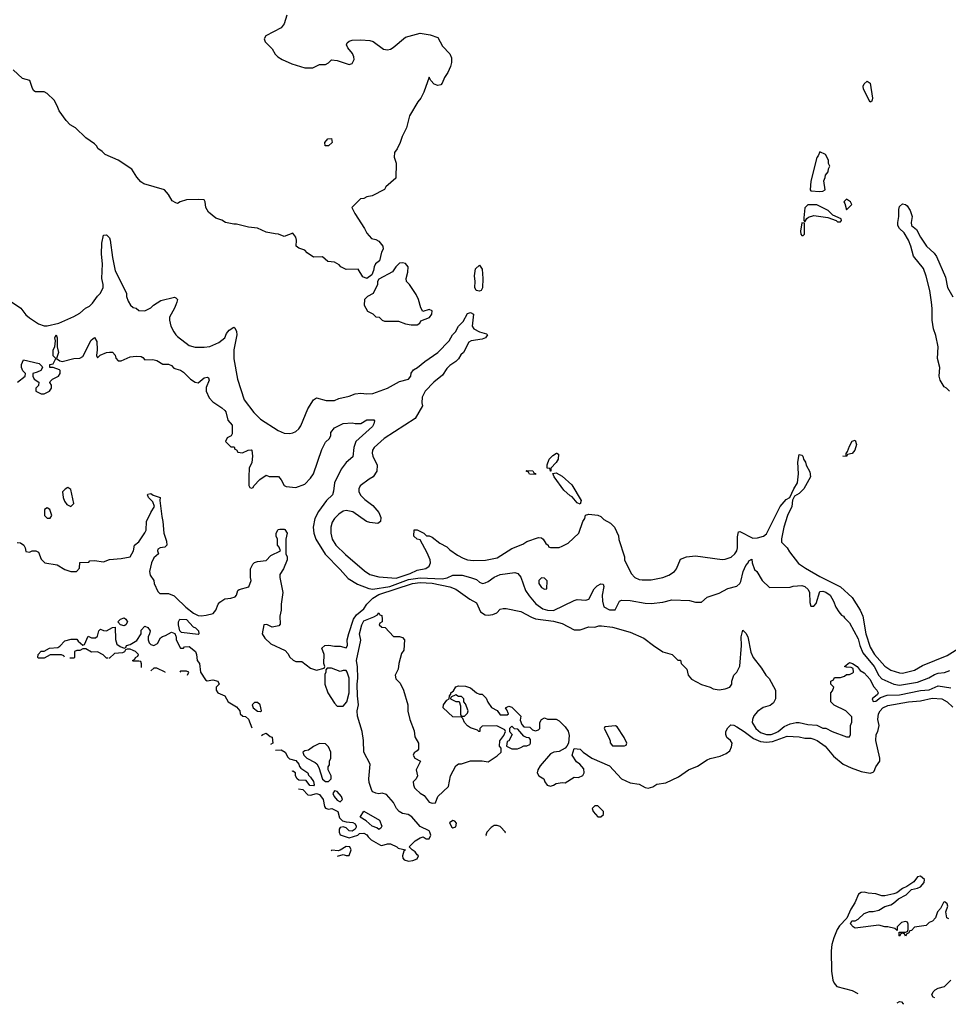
# Model space of a CAD drawing. Header units: inches. Extents: x 2380249 to 2585472, y 382747 to 546448.
# Tile 374 of 626: x 2508944 to 2515219, y 433026 to 439680. Entities that reach past the tile are written whole.
import ezdxf

# ---------------------------------------------------------------- set-up
doc = ezdxf.new("R2010")
doc.units = ezdxf.units.IN
doc.header["$MEASUREMENT"] = 0
doc.layers.add('C5403', color=7, linetype='Continuous')
doc.layers.add('C5413', color=7, linetype='Continuous')

msp = doc.modelspace()

# ---------------------------------------------------------------- linework, layer by layer
at = {"layer": 'C5403', "color": 4}
for points, elevation in [([(2510000, 438442.8), (2509974.8, 438454.8), (2509950, 438498), (2509922, 438530), (2509782, 438570), (2509763.5, 438583.5), (2509735.3, 438615.3), (2509702, 438670), (2509610, 438731.3), (2509522, 438770), (2509502, 438790), (2509472, 438810), (2509465.4, 438825.4), (2509450, 438842), (2509390, 438882), (2509322, 438950), (2509286, 438970), (2509258.5, 438998.5), (2509210, 439064.7), (2509198, 439098), (2509176.8, 439136.8), (2509130, 439182), (2509110, 439192), (2509050, 439192), (2509039.6, 439199.6), (2509030, 439214), (2509011.3, 439270), (2508962.8, 439282.8), (2508900.5, 439340.5)], 44), ([(2508867.5, 437787.5), (2508950.5, 437730.5), (2508984.9, 437684.9), (2509010, 437664.7), (2509070, 437624.7), (2509110, 437611.3), (2509130, 437611.3), (2509208, 437630), (2509310, 437674.8), (2509350, 437696), (2509388.7, 437730), (2509415.5, 437744.5), (2509436.5, 437763.5), (2509468.9, 437811.1), (2509490, 437832), (2509508.7, 437870), (2509509, 437890), (2509498, 437930), (2509502.7, 438030), (2509496.6, 438096.6), (2509498, 438170), (2509510, 438224.7), (2509530, 438226), (2509550, 438206), (2509555.3, 438190), (2509570, 438074), (2509590, 437982), (2509654.4, 437854.4), (2509664.7, 437830), (2509664.7, 437810), (2509676.9, 437776.9), (2509691.6, 437751.6), (2509710, 437734), (2509731.3, 437731.3), (2509750, 437714), (2509790, 437712), (2509830, 437732), (2509848, 437750), (2509898, 437782), (2509990, 437804.7), (2509999.8, 437799.8), (2510000, 437799.6)], 36), ([(2510000, 437754), (2509991, 437730), (2509956, 437670), (2509956, 437650), (2509966, 437610), (2509986, 437570), (2510000, 437551.3)], 36), ([(2508930, 437231.3), (2508982, 437270), (2508984, 437290), (2508966.2, 437306.2), (2508957, 437330), (2508955.1, 437350), (2508970, 437382), (2509076.1, 437356.1), (2509096, 437336), (2509098, 437330), (2509086, 437310), (2509062.4, 437297.6), (2509032, 437290), (2509032, 437270), (2509042, 437250), (2509074, 437230), (2509071.6, 437208.4), (2509054, 437190), (2509054, 437170), (2509090, 437152), (2509110, 437152), (2509146, 437170), (2509158, 437190), (2509158, 437210), (2509148.4, 437228.4), (2509150, 437234), (2509166, 437250), (2509206, 437270), (2509218, 437290), (2509218, 437310), (2509212.9, 437312.9), (2509170, 437328.7), (2509148, 437330), (2509148, 437350), (2509170, 437354), (2509188, 437390), (2509169.4, 437409.4), (2509169.4, 437449.4), (2509182, 437470), (2509185.2, 437510), (2509181.2, 437530), (2509190, 437550.4), (2509196.3, 437530), (2509196, 437470), (2509206.8, 437430), (2509192, 437390), (2509214.8, 437374.8), (2509230, 437370.8), (2509310, 437391.3), (2509350, 437392), (2509370, 437404.7), (2509426.8, 437513.2), (2509450, 437532), (2509464.7, 437504.7), (2509466.8, 437450), (2509462, 437410), (2509470, 437394), (2509488, 437412), (2509530, 437432), (2509550, 437434), (2509570, 437434), (2509590, 437414), (2509592.7, 437392.7), (2509610, 437374), (2509630, 437374), (2509690, 437402), (2509730, 437406), (2509763.6, 437403.6), (2509776.9, 437396.9), (2509790, 437382), (2509843.6, 437383.6), (2509870, 437378), (2509910, 437352), (2509950, 437352), (2509970, 437342), (2509986, 437326), (2510000, 437321.2)], 32), ([(2508927.3, 436147.3), (2508950, 436144.7), (2508972, 436130), (2508982, 436110), (2508985.4, 436085.4), (2509010, 436082), (2509028.7, 436091.3), (2509054, 436090), (2509070, 436082), (2509090, 436034), (2509114, 436010), (2509196.8, 435996.8), (2509250, 435964.7), (2509290, 435951.3), (2509328, 435952), (2509347.3, 435972.7), (2509350, 436012), (2509410, 436014), (2509418, 436022), (2509450, 436026), (2509510, 436016), (2509550, 436032), (2509630, 436038), (2509690, 436051), (2509712.3, 436090), (2509719, 436130), (2509750, 436151), (2509790, 436211.3), (2509798, 436230), (2509801.2, 436290), (2509829.6, 436350.4), (2509855.3, 436390), (2509842.7, 436422.7), (2509815.3, 436450), (2509808, 436470), (2509810, 436474), (2509830, 436478), (2509846, 436466), (2509894, 436450), (2509891.3, 436430), (2509903.5, 436323.5), (2509911.3, 436290), (2509918, 436210), (2509936.9, 436156.9), (2509938, 436130), (2509924.7, 436115.3), (2509894, 436110), (2509878, 436102), (2509874, 436090), (2509882, 436070), (2509850, 436044), (2509835.5, 436010), (2509820.5, 435950), (2509826.2, 435926.2), (2509851.3, 435890), (2509852, 435870), (2509876.9, 435816.9), (2509890, 435802), (2509950, 435802.8), (2509987.5, 435787.5), (2510000, 435775.3)], 28), ([(2509246.4, 435373.2), (2509242, 435382), (2509227.3, 435387.3), (2509190, 435388.7), (2509150, 435388), (2509110, 435366), (2509070, 435366), (2509066, 435370), (2509068.9, 435391.1), (2509090, 435412), (2509110, 435412), (2509146.3, 435433.7), (2509202, 435438), (2509214.6, 435445.4), (2509250, 435482), (2509292.7, 435492.7), (2509330, 435494), (2509339.6, 435479.6), (2509370, 435454), (2509382, 435458), (2509406, 435514), (2509430, 435502), (2509456.4, 435503.6), (2509470, 435514), (2509478, 435550), (2509490, 435562), (2509510, 435551.3), (2509530, 435551), (2509570, 435572), (2509590, 435574), (2509590.9, 435490.9), (2509601, 435461), (2509623.6, 435443.6), (2509650, 435434), (2509662, 435438), (2509666, 435450), (2509690, 435458), (2509735.5, 435484.5), (2509764, 435530), (2509765.6, 435554.4), (2509790, 435582), (2509810, 435572), (2509824.7, 435550), (2509822, 435530), (2509811.6, 435508.4), (2509811.3, 435490), (2509818, 435470), (2509830, 435458), (2509850, 435452), (2509875.3, 435464.7), (2509896.4, 435503.6), (2509908.4, 435511.6), (2509930, 435518), (2509970, 435542), (2509992.7, 435532.7), (2510000, 435514.9)], 24), ([(2509539.9, 435366), (2509530, 435366), (2509508.4, 435388.4), (2509470, 435408), (2509430, 435406), (2509390, 435428), (2509370, 435428), (2509350, 435418), (2509330, 435418), (2509314, 435410), (2509314, 435370), (2509310, 435366), (2509282.9, 435366), (2509281.7, 435366)], 24), ([(2509767.3, 435301.5), (2509767.3, 435327.3), (2509762, 435342), (2509750, 435346), (2509710, 435346), (2509706, 435350), (2509722, 435358), (2509726, 435370), (2509742, 435378), (2509746, 435390), (2509726, 435410), (2509710, 435418), (2509690, 435426), (2509670, 435426), (2509658, 435422), (2509652.7, 435407.3), (2509639.6, 435400.4), (2509583.6, 435396.4), (2509550, 435366), (2509547.3, 435366)], 24), ([(2509925.6, 435268.8), (2509926, 435270), (2509870, 435298), (2509850, 435298), (2509829.9, 435280.2)], 24)]:
    msp.add_lwpolyline(points, dxfattribs=dict(at, elevation=elevation))
for points, elevation in [([(2509270, 436518), (2509251.6, 436508.4), (2509234, 436490), (2509238, 436450), (2509246.4, 436426.4), (2509263.5, 436403.5), (2509290, 436391.3), (2509308.7, 436410), (2509290, 436506)], 32), ([(2509130, 436382), (2509112, 436370), (2509112, 436330), (2509130, 436312), (2509150, 436312), (2509162, 436330), (2509148, 436370)], 32), ([(2509650, 435584), (2509626, 435590), (2509606, 435610), (2509626, 435630), (2509650, 435638), (2509662, 435630), (2509671.3, 435610), (2509662, 435590)], 24)]:
    msp.add_lwpolyline(points, close=True, dxfattribs=dict(at, elevation=elevation))
at = {"layer": 'C5413', "color": 4}
for points, elevation in [([(2510749, 439710), (2510730, 439652), (2510710, 439624.7), (2510608, 439570), (2510595.3, 439550), (2510602, 439530), (2510650, 439482), (2510670, 439448), (2510688, 439430), (2510718, 439410), (2510782, 439382), (2510870, 439354), (2510924.7, 439355.3), (2510970, 439378), (2511010, 439378), (2511030, 439388), (2511051.6, 439408.4), (2511090, 439404), (2511170, 439378), (2511190, 439383.7), (2511203.8, 439410), (2511202.4, 439430), (2511191.9, 439451.9), (2511161, 439490), (2511151.3, 439510), (2511156.9, 439523.1), (2511170, 439535.3), (2511190, 439541.2), (2511250, 439543.7), (2511310, 439539.3), (2511332.1, 439532.1), (2511401.5, 439481.5), (2511430, 439476), (2511450, 439481.2), (2511467.9, 439492.1), (2511550, 439562), (2511650, 439589), (2511717.5, 439577.5), (2511770, 439559), (2511800.9, 439500.9), (2511850, 439449), (2511862, 439422), (2511862.2, 439390), (2511855.7, 439364.3), (2511836.8, 439323.2), (2511813.3, 439290), (2511799.5, 439250), (2511790, 439240.5), (2511770, 439236.4), (2511744.4, 439244.4), (2511722, 439270), (2511710, 439292), (2511675.3, 439190), (2511655.3, 439150), (2511634.6, 439125.4), (2511578, 439030), (2511558, 438950), (2511528, 438890), (2511515.3, 438850), (2511493.6, 438806.4), (2511476.4, 438783.6), (2511475.3, 438750), (2511488.7, 438710), (2511486, 438610), (2511418, 438550), (2511408.4, 438531.6), (2511326, 438490), (2511290, 438482), (2511270, 438472), (2511246, 438470), (2511188, 438410), (2511208, 438370), (2511274, 438270), (2511290, 438238), (2511322, 438202), (2511350, 438195.3), (2511370, 438184), (2511397.2, 438150), (2511399, 438130), (2511389, 438110), (2511375.3, 438050), (2511348, 438030), (2511338, 438010), (2511334.6, 437985.4), (2511323.1, 437956.9), (2511290, 437931.3), (2511262.8, 437942.8), (2511230, 437994), (2511150, 437992), (2511114, 438010), (2511103.6, 438023.6), (2511070, 438042), (2511026.4, 438046.4), (2510990, 438078), (2510930, 438074.8), (2510885.4, 438105.4), (2510870, 438122), (2510830, 438136), (2510811.3, 438150), (2510814, 438190), (2510810.6, 438210.6), (2510790, 438238), (2510730, 438214), (2510691.6, 438231.6), (2510670, 438232), (2510610, 438244.7), (2510550, 438271.3), (2510490, 438278), (2510410, 438298), (2510390, 438298), (2510334, 438310), (2510310, 438324.7), (2510270, 438338), (2510219.6, 438379.6), (2510201, 438410), (2510198, 438450), (2510190, 438462), (2510150, 438466), (2510070, 438462), (2510028, 438450), (2510010, 438438), (2510000, 438442.8)], 44), ([(2515226, 437170), (2515206, 437190), (2515190, 437198), (2515163.2, 437243.2), (2515157.2, 437270), (2515161.2, 437330), (2515145.2, 437390), (2515149.2, 437470), (2515133.6, 437546.4), (2515119.3, 437590), (2515109.4, 437649.4), (2515109.1, 437729.1), (2515104, 437770), (2515093.2, 437850), (2515070, 437946), (2515050, 437998), (2514982.7, 438082.7), (2514966, 438150), (2514949.3, 438190), (2514919.7, 438239.7), (2514888.4, 438268.4), (2514878.3, 438290), (2514876.9, 438310), (2514885.1, 438350), (2514883.6, 438396.4), (2514890, 438418), (2514910, 438436), (2514930, 438431), (2514941.1, 438421.1), (2514960.5, 438390), (2514974.9, 438350), (2514968, 438310), (2514971, 438290), (2515003.1, 438263.1), (2515030, 438211.3), (2515071, 438150), (2515122.8, 438102.8), (2515139.2, 438079.2), (2515199.2, 437939.2), (2515214, 437870), (2515250, 437807.3)], 36), ([(2510000, 437799.6), (2510010.8, 437790), (2510006, 437770), (2510000, 437754)], 36), ([(2510000, 437551.3), (2510010, 437538), (2510090, 437478), (2510130, 437466), (2510190, 437466), (2510228.4, 437471.6), (2510290, 437498), (2510329.1, 437530.9), (2510341.5, 437558.5), (2510358.6, 437581.4), (2510390, 437602), (2510398, 437598), (2510410, 437574), (2510410.7, 437550), (2510391, 437450), (2510391.1, 437388.9), (2510414.8, 437250), (2510460.7, 437110), (2510525.8, 437025.8), (2510570, 436981), (2510690, 436902.8), (2510730, 436886.8), (2510770, 436884), (2510790, 436887.3), (2510810, 436897.3), (2510830, 436914.8), (2510843.9, 436936.1), (2510891.8, 437050), (2510929.5, 437110.5), (2510950, 437124), (2511014, 437106), (2511070, 437106), (2511100.4, 437119.6), (2511170, 437136), (2511210, 437151), (2511250, 437156), (2511290, 437151), (2511330, 437154.8), (2511430, 437190.6), (2511510, 437235.5), (2511570, 437250.8), (2511586, 437270), (2511589.5, 437290.5), (2511605.6, 437314.4), (2511631.4, 437328.6), (2511681.2, 437370), (2511769.2, 437430), (2511846, 437510), (2511869.5, 437550), (2511889.6, 437570.4), (2511909.5, 437610), (2511939.7, 437640.3), (2511970, 437694), (2511990, 437702), (2512010.9, 437690.9), (2512001, 437610), (2512012, 437590), (2512050, 437571), (2512097.3, 437557.3), (2512104.7, 437550), (2512091, 437530), (2512070, 437521.2), (2511994, 437510), (2511979.6, 437500.4), (2511942, 437430), (2511925.4, 437414.6), (2511910, 437388), (2511892, 437370), (2511850, 437342), (2511830, 437322), (2511801.5, 437278.5), (2511742.4, 437230), (2511683.8, 437170), (2511664, 437130), (2511661, 437090), (2511666, 437070), (2511615.9, 436984.1), (2511406.8, 436850), (2511338.8, 436790), (2511327.3, 436770), (2511324.9, 436750), (2511330.6, 436730), (2511358.8, 436670), (2511358, 436630), (2511331.3, 436590), (2511304.5, 436575.5), (2511244.7, 436530), (2511236, 436510), (2511236, 436490), (2511250, 436464.7), (2511276.8, 436436.8), (2511330, 436396), (2511371, 436350), (2511383.6, 436316.4), (2511382, 436290), (2511363.6, 436276.4), (2511310, 436282), (2511288, 436290), (2511194.8, 436354.8), (2511150, 436363.7), (2511130, 436358), (2511100.9, 436339.1), (2511070.7, 436310), (2511055.2, 436284.8), (2511045.5, 436250), (2511045.5, 436210), (2511056.3, 436170), (2511080.5, 436130), (2511144.8, 436064.8), (2511274.7, 435954.7), (2511310, 435930.4), (2511370, 435914), (2511487, 435907), (2511582, 435938), (2511630, 435959.1), (2511689.3, 435970.7), (2511710, 435986), (2511719.3, 436010), (2511717.2, 436030), (2511698, 436078), (2511650, 436166), (2511630, 436168.7), (2511608, 436190), (2511608.4, 436231.6), (2511630, 436232), (2511674, 436210), (2511692.7, 436192.7), (2511710, 436192), (2511730, 436182), (2511782, 436142), (2511830, 436118), (2511850, 436098), (2511901.4, 436061.4), (2511941.1, 436041.1), (2511970, 436030.7), (2512010, 436024.9), (2512092.1, 436027.9), (2512170, 436044), (2512270, 436107.3), (2512343.2, 436136.8), (2512370, 436154.8), (2512450, 436181), (2512470, 436178), (2512482, 436170), (2512499.6, 436139.6), (2512514, 436130), (2512518, 436118), (2512530, 436114), (2512590, 436114), (2512610, 436122), (2512650, 436142), (2512722, 436210), (2512748, 436290), (2512762, 436310), (2512768, 436332), (2512790, 436338), (2512851.1, 436331.1), (2512870, 436322), (2512890, 436302), (2512936.9, 436276.9), (2512962, 436250), (2512991.1, 436191.1), (2512992.7, 436167.3), (2513030.8, 436050.8), (2513031.3, 436030), (2513076.8, 435936.8), (2513101, 435910), (2513130, 435897.3), (2513150, 435894), (2513210, 435894.8), (2513289.3, 435910.7), (2513330, 435926), (2513368, 435950), (2513382, 435970), (2513410, 436034), (2513448.9, 436051.1), (2513510, 436056), (2513690, 436033), (2513710, 436033.4), (2513751.7, 436048.3), (2513775.3, 436070), (2513789, 436090), (2513794, 436110), (2513793.8, 436186.2), (2513802, 436218), (2513810, 436222), (2513896.9, 436176.9), (2513930, 436178), (2513969.1, 436190.9), (2513990, 436206), (2514082.7, 436390), (2514122.9, 436437.1), (2514148.9, 436451.1), (2514174, 436510), (2514199, 436550), (2514206, 436610), (2514202, 436690), (2514210, 436742), (2514230, 436738), (2514236, 436730), (2514241, 436710), (2514254.8, 436690), (2514258, 436670), (2514283.5, 436623.5), (2514286.8, 436590), (2514242, 436510), (2514210, 436477), (2514180.4, 436459.6), (2514166, 436434), (2514160.3, 436390), (2514131.5, 436330), (2514107.6, 436250), (2514091.1, 436171.1), (2514092, 436150), (2514130, 436112), (2514144.5, 436084.5), (2514205.5, 436005.5), (2514252.8, 435972.8), (2514350, 435917.3), (2514490, 435846.8), (2514570, 435776), (2514624, 435690), (2514640.7, 435650), (2514662, 435530), (2514690, 435438.8), (2514719.5, 435390), (2514790.2, 435310.2), (2514830, 435284.4), (2514890, 435266.4), (2514910, 435264.4), (2514990, 435283.8), (2515044.9, 435315.1), (2515210, 435383.8), (2515300.7, 435439.3)], 36), ([(2510000, 437321.2), (2510030.7, 437310.7), (2510050, 437298), (2510098, 437250), (2510130, 437231), (2510150, 437226), (2510190, 437258.8), (2510210, 437264.7), (2510218.8, 437258.8), (2510223.6, 437243.6), (2510204.9, 437195.1), (2510204, 437170), (2510224, 437124), (2510250, 437098), (2510310, 437058), (2510330, 437038), (2510336, 437030), (2510350, 436974), (2510379.6, 436939.6), (2510379.6, 436880.4), (2510372.7, 436867.3), (2510345.4, 436854.6), (2510334, 436830), (2510370, 436794), (2510392.7, 436792.7), (2510398, 436778), (2510410, 436774), (2510418, 436758), (2510450, 436754), (2510488.4, 436771.6), (2510510, 436774), (2510512, 436770), (2510516, 436730), (2510512, 436688), (2510494, 436650), (2510491.3, 436590), (2510492.7, 436532.7), (2510498, 436518), (2510510, 436514), (2510522, 436518), (2510526, 436530), (2510566.8, 436573.2), (2510610, 436602), (2510630, 436594), (2510692.7, 436592.7), (2510711.6, 436571.6), (2510731.6, 436531.6), (2510745.4, 436525.4), (2510810, 436518), (2510870, 436541), (2510910, 436581), (2510930, 436611.3), (2510984.8, 436775.2), (2511010, 436824.7), (2511038, 436850), (2511046, 436870), (2511046, 436890), (2511070, 436922), (2511128.7, 436951.3), (2511190, 436956), (2511210.9, 436950.9), (2511250, 436950.7), (2511290, 436975.5), (2511335.9, 436975.9), (2511341, 436970), (2511337.3, 436950), (2511326.8, 436930), (2511216, 436830), (2511202.8, 436790), (2511194, 436726), (2511150, 436688.7), (2511116.9, 436643.1), (2511071, 436550), (2511065.4, 436494.6), (2511058, 436470), (2511016, 436430), (2510962.5, 436357.5), (2510938.8, 436310), (2510926.8, 436250), (2510930.7, 436210), (2510944, 436170), (2511008.1, 436068.1), (2511110, 435964.7), (2511163.5, 435903.5), (2511225.5, 435865.5), (2511304, 435836), (2511330, 435830.7), (2511446, 435850), (2511570, 435896.3), (2511650, 435907.3), (2511797.7, 435902.3), (2511832, 435908), (2511870, 435926), (2511890, 435926.8), (2511934.6, 435925.4), (2511990, 435910.8), (2512030, 435896), (2512050, 435878), (2512071, 435871), (2512090, 435874), (2512110, 435884), (2512150, 435913.4), (2512190, 435931), (2512290, 435944.7), (2512310, 435938), (2512330, 435912), (2512362.4, 435822.4), (2512386.6, 435786.6), (2512432.2, 435732.2), (2512479.3, 435699.3), (2512510.5, 435690.5), (2512552, 435688), (2512690, 435756), (2512710, 435761), (2512770, 435758), (2512790, 435764.7), (2512826, 435834), (2512845.1, 435854.9), (2512870, 435867.3), (2512885.4, 435865.4), (2512890.6, 435850.6), (2512880.5, 435790), (2512882, 435750), (2512890, 435712), (2512930, 435691.3), (2512968, 435692), (2512998, 435750), (2513010, 435758), (2513070, 435756), (2513170, 435737.3), (2513210, 435734.8), (2513290, 435744), (2513350, 435758.8), (2513470, 435756), (2513510, 435744.7), (2513550, 435744.7), (2513590, 435778), (2513670, 435804.7), (2513730, 435836), (2513790, 435851.3), (2513810, 435871), (2513816.1, 435883.9), (2513833.6, 435950), (2513850, 435990.8), (2513866, 436010), (2513870, 436022), (2513890, 436034), (2513893.4, 436010), (2513910, 435964.7), (2513924.7, 435950), (2513962, 435890), (2514010, 435842), (2514150, 435844.7), (2514170, 435851.3), (2514230, 435857.3), (2514250, 435850.5), (2514270.6, 435830), (2514280.4, 435810), (2514282.6, 435742.6), (2514290, 435716), (2514310, 435716), (2514324.8, 435735.2), (2514350, 435816), (2514370, 435818), (2514390, 435812.4), (2514420.7, 435790), (2514444, 435750), (2514458.8, 435710), (2514478.5, 435678.5), (2514496.8, 435656.8), (2514510.8, 435650), (2514517.3, 435637.3), (2514550, 435604.7), (2514610, 435496), (2514621.6, 435450), (2514642, 435402), (2514718.7, 435310), (2514750, 435247.7), (2514770, 435225.5), (2514850, 435190.5), (2514890, 435183), (2515010, 435202.4), (2515088.2, 435231.8), (2515125.4, 435254.6), (2515150, 435263.8), (2515192, 435268), (2515230, 435282.8)], 32), ([(2510000, 435775.3), (2510066.8, 435710), (2510117.3, 435670), (2510150, 435652.7), (2510170, 435650.5), (2510204.8, 435655.2), (2510252.1, 435667.9), (2510269, 435690), (2510284, 435730), (2510296.5, 435743.5), (2510330, 435766), (2510370, 435771), (2510399.3, 435780.7), (2510408.7, 435790), (2510418, 435822), (2510426, 435830), (2510493.2, 435846.8), (2510508.7, 435890), (2510504, 435910), (2510504, 435970), (2510520.2, 435999.8), (2510530, 436011.3), (2510550, 436018), (2510610, 436024.7), (2510641.5, 436058.5), (2510706, 436090), (2510696.4, 436116.4), (2510686, 436130), (2510686, 436170), (2510678, 436190), (2510678, 436210), (2510690, 436234), (2510702, 436238), (2510730, 436238), (2510734.4, 436234.4), (2510750.6, 436210), (2510742, 436170), (2510742, 436070), (2510750.9, 436050.9), (2510751.3, 436030), (2510726, 435970), (2510701, 435930), (2510701, 435910), (2510721, 435810), (2510711, 435730), (2510710.9, 435689.1), (2510701, 435650), (2510704.7, 435595.3), (2510696, 435584), (2510650, 435574), (2510613.6, 435593.6), (2510594, 435590), (2510582, 435530), (2510599.6, 435499.6), (2510642, 435462), (2510736.8, 435416.8), (2510756.8, 435396.8), (2510770, 435372), (2510791.6, 435351.6), (2510810, 435342), (2510850, 435342), (2510910, 435298), (2510950, 435284.7), (2511002, 435298), (2511006, 435310), (2510998, 435330), (2511002, 435390), (2510986, 435434), (2511006, 435450), (2511033.7, 435453.7), (2511070, 435446.8), (2511110, 435446), (2511150, 435436), (2511159.3, 435450), (2511157, 435490), (2511167.6, 435532.4), (2511200.5, 435630), (2511220.7, 435659.3), (2511270, 435697.6), (2511289.8, 435730.2), (2511329.2, 435770.8), (2511370, 435796.2), (2511597.2, 435870), (2511650, 435876.8), (2511730, 435871.7), (2511850, 435846.5), (2511891.1, 435831.1), (2511985.1, 435765.1), (2512030, 435739.3), (2512057.4, 435677.4), (2512090, 435657.7), (2512110, 435655.2), (2512140.6, 435659.4), (2512167.3, 435672.7), (2512190, 435697.3), (2512210, 435702), (2512230, 435700.5), (2512330, 435680.5), (2512401.7, 435641.7), (2512430, 435632.2), (2512550, 435614.9), (2512610, 435599.3), (2512690, 435556.3), (2512730, 435557.3), (2512790, 435578), (2512830, 435574), (2512856.4, 435583.6), (2512875.3, 435584.7), (2512950, 435574.9), (2513070, 435541.6), (2513161.6, 435501.6), (2513226.8, 435450), (2513290, 435408), (2513352, 435390), (2513390, 435352), (2513410, 435352), (2513414, 435330), (2513450.9, 435290.9), (2513461, 435250), (2513484.1, 435224.1), (2513550, 435187.7), (2513610.4, 435170.4), (2513630, 435158.8), (2513670, 435150.7), (2513710, 435157.3), (2513742, 435170), (2513755.3, 435190), (2513755.3, 435210), (2513768.7, 435250), (2513788.7, 435270), (2513809.1, 435310.9), (2513821.2, 435450), (2513819, 435510), (2513830, 435554), (2513850, 435534), (2513864.7, 435510), (2513884.9, 435404.9), (2513901, 435370), (2513956.8, 435296.8), (2513986, 435250), (2514007.1, 435227.1), (2514052, 435150), (2514052, 435090), (2514036.9, 435063.1), (2514014.4, 435045.6), (2513967.9, 435032.1), (2513930, 435004), (2513905.2, 434974.8), (2513894.8, 434950), (2513894, 434930), (2513918, 434890), (2513950, 434863.7), (2513990, 434849.1), (2514022, 434850), (2514050, 434860.3), (2514069.3, 434870), (2514110, 434902.8), (2514150, 434922), (2514190, 434931.3), (2514210, 434931.3), (2514270, 434918), (2514330, 434912), (2514370, 434892), (2514390, 434892), (2514434, 434870), (2514530, 434834), (2514550, 434834), (2514558, 434850), (2514558, 434910), (2514567.3, 434932.7), (2514566, 434970), (2514526, 435010), (2514448.4, 435048.4), (2514426, 435070), (2514426, 435130), (2514436.4, 435143.6), (2514446, 435170), (2514426, 435190), (2514426, 435210), (2514442, 435218), (2514450, 435234), (2514490, 435234), (2514516.4, 435243.6), (2514530, 435254), (2514550, 435254), (2514574.6, 435265.4), (2514578, 435270), (2514575.3, 435295.3), (2514562, 435302), (2514530, 435304), (2514518, 435310), (2514550, 435336), (2514572, 435330), (2514602, 435310), (2514622.8, 435282.8), (2514650, 435266), (2514690, 435221), (2514713.7, 435173.7), (2514734.9, 435150), (2514744, 435130), (2514739.3, 435120.7), (2514704, 435090), (2514711.6, 435071.6), (2514730, 435074.8), (2514761.2, 435098.8), (2514804.7, 435115.3), (2514890, 435116.9), (2515030, 435147.2), (2515090, 435152.2), (2515150, 435179.3), (2515234.9, 435165.1)], 28), ([(2510828.3, 434483), (2510856.8, 434476.8), (2510890, 434442.8), (2510910, 434438.8), (2510950, 434451.3), (2510970, 434444.7), (2510994.8, 434410), (2511003.6, 434363.6), (2511011.1, 434351.1), (2511030, 434346), (2511052, 434350), (2511094, 434330), (2511106, 434286), (2511126, 434266), (2511150, 434258.4), (2511194.2, 434254.2), (2511210, 434246), (2511218, 434230), (2511216.7, 434223.3), (2511210.8, 434209.2), (2511190, 434196), (2511170, 434199.3), (2511150, 434218), (2511130, 434226.6), (2511110, 434221.2), (2511103, 434210), (2511101.6, 434190), (2511110, 434171), (2511170, 434151), (2511228, 434170), (2511240.2, 434179.8), (2511270, 434182.8), (2511290, 434171), (2511297.6, 434157.6), (2511318.8, 434138.8), (2511382, 434102), (2511390, 434099.1), (2511429.7, 434110.3), (2511450.3, 434110.3), (2511491.3, 434090), (2511500.7, 434080.7), (2511551, 434071), (2511539.6, 434060.4), (2511530.7, 434030), (2511533.7, 434013.7), (2511542.4, 434002.4), (2511570, 433992.7), (2511601.3, 433998.7), (2511629, 434010), (2511638, 434030), (2511630, 434035.3), (2511617.2, 434057.2), (2511595.3, 434070), (2511575.3, 434090), (2511617.2, 434130), (2511650, 434151.3), (2511670, 434158), (2511690, 434144.7), (2511710, 434144.7), (2511722, 434170), (2511715.3, 434190), (2511710, 434198), (2511650, 434228.7), (2511593.6, 434293.6), (2511569, 434309), (2511530, 434315.3), (2511508.7, 434330), (2511489, 434350), (2511469, 434390), (2511423.1, 434443.1), (2511394, 434454), (2511370.7, 434449.3), (2511350, 434454), (2511330, 434462), (2511324, 434470), (2511304.8, 434524.8), (2511302, 434550), (2511313.2, 434650), (2511269.6, 434730), (2511267, 434810), (2511258, 434870), (2511226, 434974), (2511224.2, 435010), (2511233.2, 435050), (2511225.4, 435110), (2511225.1, 435190), (2511229.7, 435230), (2511226.6, 435306.6), (2511219, 435350), (2511248, 435488), (2511239, 435530), (2511255.3, 435590), (2511270, 435618), (2511336.4, 435643.6), (2511362, 435658), (2511370, 435672), (2511378, 435658), (2511390, 435654), (2511394, 435630), (2511394, 435610), (2511378, 435602), (2511374, 435590), (2511390, 435574), (2511412.7, 435572.7), (2511470, 435512), (2511510, 435512), (2511530, 435504.7), (2511544.7, 435490), (2511539.6, 435420.4), (2511523.6, 435396.4), (2511504.7, 435330), (2511502, 435290), (2511482, 435250), (2511486.4, 435226.4), (2511515.3, 435195.3), (2511538, 435150), (2511566, 435050), (2511566.4, 435006.4), (2511581, 434950), (2511610, 434874), (2511614.4, 434834.4), (2511638, 434790), (2511638, 434750), (2511630, 434738), (2511610, 434726), (2511602, 434710), (2511614, 434690), (2511651.3, 434670), (2511622, 434610), (2511632, 434570), (2511622, 434550), (2511602, 434530), (2511604.7, 434510), (2511611.3, 434490), (2511620.7, 434480.7), (2511650, 434452), (2511676.9, 434436.9), (2511710, 434392), (2511730, 434384.7), (2511752.9, 434387.1), (2511769.4, 434430.6), (2511840.9, 434499.1), (2511856, 434570), (2511890, 434638), (2511910, 434651), (2511930, 434651.3), (2511990, 434671.3), (2512070, 434671.3), (2512110, 434664.7), (2512170, 434704.7), (2512198, 434730), (2512196.4, 434756.4), (2512186, 434770), (2512187.3, 434807.3), (2512216.4, 434843.6), (2512226, 434870), (2512222, 434882), (2512167.3, 434907.3), (2512070, 434906), (2512054, 434890), (2512054, 434870), (2512046, 434870), (2512038, 434878), (2511990, 434895.3), (2511970, 434908.7), (2511948.7, 434930), (2511938, 434958), (2511930, 434966), (2511870, 434968), (2511806, 435030), (2511808, 435050), (2511830, 435082), (2511846, 435090), (2511848, 435110), (2511858, 435122), (2511858, 435130), (2511875.3, 435144.7), (2511890, 435171.3), (2511910, 435178), (2511955.3, 435175.3), (2511990, 435164.7), (2512030, 435131.3), (2512050, 435122), (2512070, 435122), (2512095.3, 435095.3), (2512107.1, 435067.1), (2512131.6, 435031.6), (2512171.3, 435011.3), (2512190, 434982), (2512238, 434982), (2512246, 434990), (2512236.4, 435016.4), (2512226, 435030), (2512250, 435042), (2512270, 435034), (2512330, 434974), (2512325.4, 434945.4), (2512336.9, 434916.9), (2512350, 434902), (2512390, 434898), (2512410, 434882), (2512430, 434874), (2512450, 434882), (2512458, 434890), (2512458, 434930), (2512468.9, 434951.1), (2512490, 434962), (2512510, 434952), (2512570, 434954), (2512590, 434942), (2512630, 434902), (2512650, 434872), (2512656.9, 434843.1), (2512652, 434790), (2512642, 434770), (2512630, 434758), (2512590, 434735.3), (2512554, 434730), (2512530, 434718), (2512461.4, 434638.6), (2512446, 434610), (2512441, 434590), (2512452, 434570), (2512484.7, 434550), (2512491.3, 434530), (2512507.3, 434507.3), (2512530, 434501), (2512550, 434506), (2512570, 434518), (2512610, 434524.7), (2512630, 434522), (2512690, 434561), (2512720.4, 434559.6), (2512750, 434572), (2512759, 434590), (2512756.5, 434616.5), (2512728, 434650), (2512705.6, 434665.6), (2512678, 434710), (2512690, 434754), (2512730, 434751.3), (2512752, 434730), (2512810.6, 434690.6), (2512930, 434637.3), (2513010.7, 434550.7), (2513070, 434522.8), (2513130, 434513.4), (2513170, 434490.7), (2513190, 434486.8), (2513223.2, 434496.8), (2513250, 434514.8), (2513310, 434522.8), (2513395.6, 434564.4), (2513464, 434610), (2513523.5, 434636.5), (2513590, 434678), (2513610, 434687.7), (2513676.2, 434703.8), (2513718, 434722), (2513742, 434738), (2513754.6, 434765.4), (2513758, 434790), (2513748, 434810), (2513722, 434830), (2513715.3, 434850), (2513715.3, 434870), (2513730, 434894), (2513750, 434914), (2513770, 434912), (2513790, 434901), (2513838.8, 434870), (2513901.7, 434821.7), (2513950, 434802), (2513990, 434797.6), (2514030, 434803.1), (2514130, 434838), (2514210, 434834), (2514250, 434823.8), (2514290, 434823.7), (2514310, 434818.9), (2514333, 434810), (2514386.4, 434770), (2514443.5, 434703.5), (2514509, 434649), (2514563.4, 434623.4), (2514630, 434599.5), (2514691.5, 434588.5), (2514710, 434594), (2514717.7, 434602.3), (2514729.6, 434630), (2514755.8, 434670), (2514756.9, 434690), (2514729.7, 434810), (2514731.5, 434850), (2514742.4, 434870), (2514752, 434910), (2514742.7, 434950), (2514746, 434990), (2514757.2, 435010), (2514777.2, 435030), (2514810, 435045.5), (2514950.5, 435070.5), (2515030, 435076.3), (2515110, 435095.5), (2515174, 435090), (2515212, 435070), (2515250, 435034)], 24), ([(2510000, 435514.9), (2510002, 435510), (2510002, 435490), (2510030, 435434), (2510050, 435434), (2510058, 435442), (2510090, 435444.7), (2510131, 435411), (2510138, 435390), (2510142, 435350), (2510158, 435330), (2510164.7, 435270), (2510199.6, 435219.6), (2510210, 435212), (2510250, 435218), (2510282, 435210), (2510291, 435190), (2510272, 435170), (2510271.3, 435150), (2510282, 435130), (2510331, 435111), (2510352, 435070), (2510410, 435036), (2510432, 435010), (2510434, 434990), (2510452.7, 434972.7), (2510470, 434972), (2510490, 434952), (2510512.4, 434894.1)], 24), ([(2510070, 435278), (2510030, 435278), (2510025.9, 435270.8)], 24), ([(2510078.3, 435250.7), (2510086, 435270), (2510070, 435278)], 24), ([(2510577.9, 434842.4), (2510586, 434850), (2510610, 434858), (2510635.3, 434835.3), (2510650, 434830.8), (2510654, 434790), (2510638.6, 434782.3)], 24), ([(2510672.1, 434743.5), (2510710, 434746), (2510738.8, 434730), (2510756, 434696), (2510766, 434686), (2510810, 434674), (2510830.6, 434650), (2510834, 434634), (2510842.8, 434622.8), (2510890.8, 434590), (2510895.3, 434575.3), (2510910, 434562), (2510930, 434531.3), (2510934.8, 434510), (2510930, 434502), (2510905.2, 434505.2), (2510879, 434539), (2510830, 434542), (2510818, 434550), (2510808, 434570), (2510808, 434590), (2510790, 434602), (2510783.3, 434599.5)], 24), ([(2512170, 434235.3), (2512150, 434235.3), (2512130, 434222), (2512101, 434190), (2512094, 434170), (2512095, 434164)], 24), ([(2512221.3, 434184.8), (2512226, 434190), (2512190, 434228), (2512170, 434235.3)], 24), ([(2511150, 434092), (2511110, 434068), (2511096, 434064), (2511052, 434068), (2511047.7, 434063.7)], 24), ([(2511091.5, 434027.2), (2511130, 434038), (2511150, 434031.3), (2511170, 434032), (2511184, 434070), (2511175.3, 434090), (2511150, 434092)], 24), ([(2515030, 433891.3), (2515010, 433886.6), (2514985.1, 433854.9), (2514938.8, 433821.2), (2514910, 433809.4), (2514870, 433779.3), (2514850, 433771.8), (2514790, 433759.6), (2514770, 433759.6), (2514730, 433772.8), (2514676.3, 433776.3), (2514650, 433782.9), (2514630, 433780.7), (2514610.8, 433770), (2514588, 433712), (2514561, 433670), (2514532.7, 433607.3), (2514483, 433557), (2514467.7, 433532.3), (2514444.4, 433475.6), (2514432.7, 433430), (2514427.5, 433387.5), (2514430.5, 433250), (2514439.1, 433190), (2514448.2, 433168.2), (2514466.2, 433146.2), (2514570, 433119.1), (2514607.5, 433099.3)], 24), ([(2515223.1, 433603.1), (2515208, 433610), (2515202, 433650), (2515215.3, 433690), (2515210, 433706), (2515196.4, 433716.4), (2515190, 433718), (2515186.4, 433713.6), (2515166, 433674), (2515144.7, 433650), (2515132, 433610), (2515111.1, 433588.9), (2515090, 433578), (2515070, 433558), (2514990, 433548), (2514970, 433526), (2514958, 433522), (2514950, 433506), (2514938, 433502), (2514930, 433486), (2514922, 433502), (2514910, 433506), (2514898, 433502), (2514890, 433486), (2514886, 433490), (2514886, 433514), (2514930, 433514), (2514942, 433518), (2514947.3, 433532.7), (2514947.3, 433567.3), (2514942, 433582), (2514930, 433586), (2514902, 433578), (2514872, 433550), (2514874, 433526), (2514858, 433538), (2514810, 433548.7), (2514788.9, 433548.9), (2514750, 433562), (2514590, 433541.2), (2514575.3, 433550), (2514558, 433570), (2514566, 433590), (2514590, 433591), (2514610, 433601), (2514650, 433638.8), (2514686.6, 433653.4), (2514710, 433653.4), (2514750, 433662.8), (2514790, 433687.3), (2514830, 433699.1), (2514849, 433710), (2514881.2, 433738.8), (2514933.1, 433766.9), (2514970, 433801), (2515010, 433810.6), (2515030, 433820.5), (2515056.2, 433850), (2515058.4, 433870), (2515030, 433891.3)], 24), ([(2515126.7, 433069.7), (2515115.3, 433075.3), (2515108, 433090), (2515115.3, 433110), (2515130, 433124.7), (2515150, 433136), (2515193.6, 433146.4), (2515235.3, 433190)], 24), ([(2514872.9, 433036.8), (2514890, 433044.7), (2514902, 433042), (2514914, 433030), (2514913.5, 433026.2)], 24)]:
    msp.add_lwpolyline(points, dxfattribs=dict(at, elevation=elevation))
for points, elevation in [([(2514690, 439122), (2514645.1, 439210), (2514644, 439230), (2514650, 439246.8), (2514670, 439264), (2514690.3, 439250.3), (2514706, 439150), (2514702, 439130)], 36), ([(2511007, 438827), (2511006, 438850), (2511025.4, 438874.6), (2511050, 438876), (2511054.4, 438850), (2511030, 438827)], 44), ([(2514350, 438788), (2514339.9, 438760.1), (2514330, 438748.7), (2514290, 438588), (2514284.9, 438530), (2514290, 438522.8), (2514350, 438518), (2514370, 438522), (2514386, 438530), (2514378, 438590), (2514387.3, 438612.7), (2514388, 438630), (2514407.3, 438652.7), (2514408.4, 438671.6), (2514418, 438690), (2514408.4, 438708.4), (2514408, 438730), (2514388.4, 438768.4)], 44), ([(2514270, 438429), (2514250, 438408), (2514242, 438342), (2514242, 438322), (2514250, 438314), (2514263.1, 438336.9), (2514274.6, 438345.4), (2514310, 438356), (2514403.6, 438343.6), (2514462, 438322), (2514470, 438314), (2514490, 438314), (2514498, 438322), (2514495.3, 438335.3), (2514438, 438358), (2514406, 438390), (2514330, 438428)], 44), ([(2514530, 438468), (2514512, 438450), (2514518.8, 438438.8), (2514530, 438394), (2514566, 438430), (2514558, 438450)], 44), ([(2514230, 438308), (2514221, 438250), (2514222, 438230), (2514230, 438222), (2514238, 438222), (2514246, 438230), (2514248, 438250), (2514246, 438306)], 44), ([(2511530, 438037.2), (2511510, 438034), (2511484.7, 438010), (2511463.6, 437976.4), (2511370, 437926), (2511362, 437910), (2511362, 437890), (2511332, 437830), (2511294, 437810), (2511274, 437790), (2511272, 437750), (2511294, 437710), (2511330, 437692), (2511350, 437672), (2511374, 437670), (2511394, 437650), (2511410, 437642), (2511503.6, 437643.6), (2511550, 437624.7), (2511590, 437618), (2511630, 437618), (2511648, 437630), (2511655.3, 437644.7), (2511713.6, 437666.4), (2511729.3, 437690), (2511731.8, 437711.8), (2511710, 437720.9), (2511669, 437709), (2511653.6, 437733.6), (2511639, 437790), (2511623.1, 437823.1), (2511578, 437890), (2511558, 437910), (2511555.3, 437930), (2511566.8, 437973.2), (2511569.2, 438010), (2511550, 438032.7)], 44), ([(2512050, 437845.2), (2512029, 437850), (2512019, 437870), (2512022.7, 437910), (2512018, 437950), (2512024.5, 437995.5), (2512050, 438022), (2512070, 437994), (2512074, 437930), (2512071.1, 437868.9), (2512062, 437850)], 36), ([(2514530, 436728.7), (2514506, 436730), (2514528.4, 436731.6), (2514528.4, 436748.4), (2514538.6, 436761.4), (2514550, 436798), (2514570, 436830.8), (2514590, 436838), (2514597.3, 436810), (2514586.8, 436770), (2514570, 436749.2), (2514538, 436742)], 36), ([(2512530, 436628), (2512526, 436646), (2512508, 436650), (2512508.9, 436671.1), (2512522, 436710), (2512546, 436734), (2512571, 436751), (2512574, 436750), (2512583.6, 436743.6), (2512582.8, 436710), (2512570, 436688.7), (2512534, 436650), (2512534, 436630)], 36), ([(2512430, 436606), (2512388.4, 436608.4), (2512382, 436622), (2512366, 436630), (2512370, 436634), (2512411.6, 436631.6), (2512418, 436618), (2512430, 436614)], 36), ([(2512730, 436406), (2512710, 436414), (2512676, 436456), (2512662.7, 436462.7), (2512620.2, 436500.2), (2512555.3, 436590), (2512547.3, 436612.7), (2512570, 436618), (2512610, 436596), (2512675.8, 436535.8), (2512738.8, 436430)], 36), ([(2512470, 435908), (2512452, 435890), (2512452, 435870), (2512470, 435842), (2512490, 435832), (2512506, 435834), (2512508, 435888), (2512490, 435906)], 36), ([(2510150, 435526), (2510038, 435538), (2510026, 435550), (2510018, 435590), (2510018, 435610), (2510026, 435630), (2510070, 435626), (2510116, 435576), (2510132, 435570), (2510152, 435550), (2510154, 435530)], 24), ([(2511050, 435298), (2511022, 435298), (2511012.7, 435287.3), (2511012, 435270), (2511004.7, 435255.3), (2511006, 435190), (2511026, 435130), (2511070, 435062), (2511090, 435042), (2511130, 435042), (2511155.3, 435070), (2511169.3, 435130), (2511171.3, 435230), (2511157.2, 435270), (2511150, 435282), (2511130, 435282), (2511110, 435275.3)], 28), ([(2511890, 435118), (2511858, 435102), (2511854, 435090), (2511890, 435072), (2511912.7, 435072.7), (2511923.6, 435043.6), (2511922, 434982), (2511930, 434974), (2511950, 434974), (2511970, 434994), (2511975.3, 435010), (2511956.4, 435056.4), (2511946, 435070), (2511946, 435090), (2511930, 435106), (2511910, 435106)], 24), ([(2510530, 435066), (2510514, 435050), (2510521.6, 435030), (2510550, 435006.8), (2510570, 435004.7), (2510578, 435010), (2510569, 435050), (2510550, 435065.2)], 28), ([(2512270, 434906), (2512254, 434890), (2512254, 434870), (2512272, 434850), (2512250, 434806), (2512238, 434802), (2512234, 434770), (2512270, 434752), (2512307.3, 434752.7), (2512330, 434762), (2512350, 434772), (2512370, 434772), (2512390, 434782), (2512395.3, 434790), (2512396.4, 434816.4), (2512387.3, 434827.3), (2512368.4, 434828.4), (2512350, 434838), (2512310, 434886), (2512288, 434888)], 24), ([(2512970, 434908), (2512898, 434902), (2512894, 434890), (2512924.7, 434830), (2512932.7, 434807.3), (2512932.7, 434792.7), (2512950, 434774), (2513030, 434774), (2513042, 434778), (2513046, 434790), (2513028, 434830), (2512980.4, 434900.4)], 28), ([(2510970, 434788), (2510930, 434768), (2510896, 434744), (2510870, 434739), (2510858, 434730), (2510864.9, 434710), (2510884, 434690), (2510941.4, 434661.4), (2510950.8, 434650.8), (2510965.5, 434625.5), (2510990, 434548), (2511010, 434530.8), (2511030, 434531.3), (2511048.7, 434550), (2511048.7, 434570), (2511028.7, 434610), (2511028, 434630), (2511036.4, 434643.6), (2511038, 434670), (2511046, 434690), (2511046, 434730), (2511030, 434766), (2511010, 434786)], 28), ([(2511070, 434468.7), (2511060.7, 434450), (2511068.4, 434430), (2511090, 434405.5), (2511110, 434394), (2511126, 434410), (2511119.5, 434430), (2511090, 434465.2)], 28), ([(2512850, 434368), (2512830, 434368), (2512812, 434350), (2512818, 434330), (2512850, 434292), (2512870, 434292), (2512888, 434310), (2512888, 434330)], 24), ([(2511370, 434207.6), (2511358, 434218), (2511325.2, 434230), (2511286, 434266), (2511244, 434290), (2511269.6, 434330.4), (2511374.9, 434270), (2511390.4, 434230), (2511384.5, 434215.5)], 24), ([(2511870, 434269.2), (2511847.7, 434252.3), (2511863, 434223), (2511870, 434218.8), (2511890, 434226), (2511896, 434250), (2511883.2, 434263.2)], 24)]:
    msp.add_lwpolyline(points, close=True, dxfattribs=dict(at, elevation=elevation))

doc.saveas('drawing.dxf')
